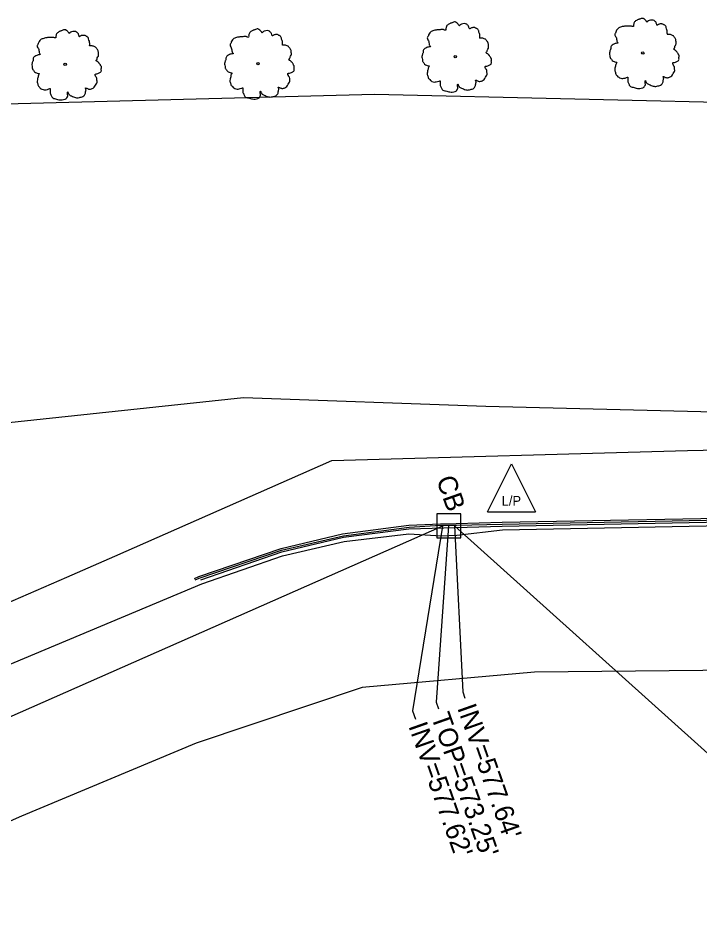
# Model space of a CAD drawing. Extents: x 2004847 to 2009016, y 1134161 to 1140101.
# Drawn here: x 2007089.2 to 2007231, y 1137199.9 to 1137390.4 of the extents above; entities that cross this region are included whole.
import ezdxf

# ---------------------------------------------------------------- set-up
doc = ezdxf.new("R2010")
doc.units = 0
for name, color, linetype in [('RD_EX_Curb', 7, 'Continuous'), ('RD_EX_DR_Inlet', 7, 'Continuous'), ('RD_EX_DR_Inlet_txCode', 7, 'Continuous'), ('RD_EX_DR_Pipe', 7, 'Continuous'), ('RD_EX_Fence_ChLk', 7, 'Continuous'), ('RD_EX_Road', 7, 'Continuous'), ('RD_EX_UT', 7, 'Continuous'), ('RD_EX_VEG', 7, 'Continuous')]:
    doc.layers.add(name, color=color, linetype=linetype)

msp = doc.modelspace()

# ---------------------------------------------------------------- linework, layer by layer
at = {"layer": 'RD_EX_Curb'}
for points in [[(2007127.18, 1137273.5), (2007144.07, 1137279.33), (2007156.92, 1137282.42), (2007170.5, 1137284.12), (2007189.88, 1137284.67), (2007250.01, 1137285.89), (2007315.36, 1137287.13), (2007381.66, 1137288.3), (2007404.53, 1137288.68)], [(2007177.1, 1137285.15), (2007180.32, 1137285.21), (2007189.9, 1137285.49), (2007250, 1137286.64), (2007315.25, 1137287.93), (2007381.58, 1137289.02), (2007404.44, 1137289.4)], [(2007177.13, 1137284.9), (2007180.38, 1137284.89), (2007189.88, 1137285.09), (2007249.99, 1137286.31), (2007315.37, 1137287.46), (2007381.58, 1137288.65), (2007404.43, 1137289.16)], [(2007125.9, 1137273.83), (2007126.8, 1137274.19), (2007143.89, 1137280.06), (2007156.69, 1137283.1), (2007170.51, 1137284.87), (2007177.1, 1137285.15)], [(2007126.05, 1137273.51), (2007126.86, 1137273.87), (2007143.98, 1137279.72), (2007156.86, 1137282.7), (2007170.53, 1137284.5), (2007177.13, 1137284.9)]]:
    msp.add_lwpolyline(points, dxfattribs=at)
at = {"layer": 'RD_EX_DR_Inlet'}
msp.add_line((2007181.31, 1137282.27), (2007181.31, 1137287.27), dxfattribs=at)
msp.add_lwpolyline([(2007181.31, 1137282.27), (2007181.31, 1137287.27), (2007176.31, 1137287.27), (2007176.31, 1137282.27)], close=True, dxfattribs=at)
at = {"layer": 'RD_EX_DR_Inlet_txCode'}
for points in [[(2007177.46, 1137284.68), (2007171.25, 1137246.25), (2007171.85, 1137244.54)], [(2007178.72, 1137284.73), (2007176.17, 1137248.09), (2007176.66, 1137246.69)], [(2007180, 1137284.75), (2007181.68, 1137250.24), (2007182.15, 1137248.92)]]:
    msp.add_lwpolyline(points, dxfattribs=at)
at = {"layer": 'RD_EX_DR_Pipe'}
for p, q in [((2007177.46, 1137284.68), (2006880.54, 1137153.79)), ((2007398.54, 1137088.15), (2007180, 1137284.75))]:
    msp.add_line(p, q, dxfattribs=at)
at = {"layer": 'RD_EX_Fence_ChLk'}
msp.add_lwpolyline([(2006679.24, 1137088.33), (2006760.68, 1137124.45), (2006840.06, 1137159.61), (2006918.41, 1137194.25), (2006994.49, 1137227.96), (2007067.38, 1137260.2), (2007099.31, 1137274.1), (2007109.34, 1137278.47), (2007154.43, 1137298.36), (2007228.48, 1137300.45), (2007306.83, 1137302.12), (2007383.88, 1137303.46)], dxfattribs=at)
at = {"layer": 'RD_EX_Road'}
for points in [[(2006977.78, 1137208.53), (2007023.41, 1137228.21), (2007083.18, 1137254.16), (2007127.4, 1137272.66), (2007144.23, 1137278.54), (2007157.04, 1137281.53), (2007170.48, 1137283.07), (2007177.18, 1137282.69), (2007180.46, 1137282.8), (2007189.97, 1137283.94), (2007250.02, 1137285.07), (2007315.48, 1137286.29), (2007381.64, 1137287.47)], [(2007347.33, 1137031.69), (2007356.56, 1137042.98), (2007358.71, 1137060.56), (2007338.63, 1137108.3), (2007311.34, 1137170.6), (2007285.8, 1137228.92), (2007261.01, 1137249.76), (2007245.66, 1137254.82), (2007196.64, 1137254.34), (2007160.77, 1137251.15), (2007126.25, 1137239.56), (2007089.93, 1137224.32), (2007043.69, 1137203.9), (2006991.12, 1137180.28), (2006988, 1137178.88)]]:
    msp.add_lwpolyline(points, dxfattribs=at)
at = {"layer": 'RD_EX_UT'}
for p, q in [((2007186.82, 1137287.69), (2007191.82, 1137297.69)), ((2007191.82, 1137297.69), (2007196.82, 1137287.69)), ((2007186.82, 1137287.69), (2007196.82, 1137287.69))]:
    msp.add_line(p, q, dxfattribs=at)
at = {"layer": 'RD_EX_VEG'}
for points in [[(2007286.19, 1137375.92), (2007274.32, 1137376.1), (2007246.66, 1137372.59), (2007163.36, 1137374.54), (2007081.16, 1137372.35), (2006996.36, 1137366.78), (2006910.64, 1137369.33), (2006829.66, 1137367.22), (2006737.12, 1137362.87)], [(2006471.18, 1137129.79), (2006480.26, 1137120.14), (2006535.33, 1137102.81), (2006642, 1137137.54), (2006697.24, 1137155.67), (2006783.81, 1137195.08), (2006842.32, 1137220.43), (2006911.16, 1137253.85), (2006998.26, 1137289.33), (2007062.47, 1137303.6), (2007136.1, 1137311.49), (2007186.51, 1137309.69), (2007295.5, 1137306.98), (2007351.72, 1137306.99), (2007387.72, 1137305.5)]]:
    msp.add_lwpolyline(points, dxfattribs=at)
for centre, radius in [((2007219.15, 1137383.17), 0.25), ((2007180.13, 1137382.41), 0.25), ((2007180.12, 1137382.39), 0.0001), ((2007219.14, 1137383.15), 0.0001), ((2007098.99, 1137380.79), 0.25), ((2007098.98, 1137380.77), 0.0001), ((2007139.09, 1137380.95), 0.25), ((2007139.08, 1137380.93), 0.0001)]:
    msp.add_circle(centre, radius, dxfattribs=at)
for points in [[(2007180.26, 1137389.58), (2007179.96, 1137389.61), (2007179.64, 1137389.51), (2007179.39, 1137389.41), (2007179.16, 1137389.33), (2007178.94, 1137389.23), (2007178.64, 1137389.06), (2007178.41, 1137388.86), (2007178.29, 1137388.61), (2007178.24, 1137388.38), (2007178.19, 1137388.11), (2007178.19, 1137387.93), (2007178.06, 1137387.91), (2007177.91, 1137387.93), (2007177.66, 1137388.01), (2007177.41, 1137388.01), (2007177.16, 1137388.01), (2007176.81, 1137387.98), (2007176.46, 1137387.98), (2007176.19, 1137387.93), (2007175.86, 1137387.88), (2007175.49, 1137387.76), (2007175.14, 1137387.63), (2007174.84, 1137387.38), (2007174.59, 1137386.91), (2007174.46, 1137386.56), (2007174.31, 1137386.31), (2007174.46, 1137385.86), (2007174.64, 1137385.51), (2007174.66, 1137385.31), (2007174.74, 1137384.88), (2007174.84, 1137384.66), (2007174.96, 1137384.46), (2007174.89, 1137384.43), (2007174.51, 1137384.38), (2007174.21, 1137384.28), (2007173.79, 1137384.06), (2007173.56, 1137383.83), (2007173.46, 1137383.51), (2007173.44, 1137383.16), (2007173.34, 1137382.96), (2007173.27, 1137382.68), (2007173.24, 1137382.61), (2007173.19, 1137382.28), (2007173.29, 1137381.83), (2007173.32, 1137381.48), (2007173.44, 1137381.26), (2007173.59, 1137381.08), (2007173.76, 1137380.83), (2007174.16, 1137380.61), (2007174.49, 1137380.51), (2007174.69, 1137380.48), (2007174.51, 1137379.98), (2007174.46, 1137379.63), (2007174.34, 1137379.23), (2007174.34, 1137379.16), (2007174.29, 1137378.69), (2007174.44, 1137378.36), (2007174.51, 1137377.99), (2007174.69, 1137377.76), (2007174.96, 1137377.46), (2007175.29, 1137377.24), (2007175.79, 1137377.11), (2007176.19, 1137377.14), (2007176.76, 1137377.31), (2007177.01, 1137377.39), (2007176.99, 1137377.21), (2007177.01, 1137376.84), (2007177.01, 1137376.41), (2007177.16, 1137376.09), (2007177.26, 1137375.81), (2007177.41, 1137375.56), (2007177.74, 1137375.34), (2007178.14, 1137375.26), (2007178.56, 1137375.11), (2007179.01, 1137375.04), (2007179.51, 1137375.01), (2007180.11, 1137375.16), (2007180.39, 1137375.29), (2007180.49, 1137375.46), (2007180.69, 1137375.84), (2007180.64, 1137376.06), (2007180.66, 1137376.66), (2007180.76, 1137376.49), (2007180.94, 1137376.14), (2007181.44, 1137375.84), (2007181.84, 1137375.66), (2007182.31, 1137375.51), (2007182.61, 1137375.44), (2007183.09, 1137375.51), (2007183.46, 1137375.59), (2007183.84, 1137375.71), (2007184.14, 1137375.99), (2007184.31, 1137376.26), (2007184.36, 1137376.54), (2007184.44, 1137376.91), (2007184.49, 1137377.09)], [(2007184.49, 1137377.09), (2007184.41, 1137377.26), (2007184.36, 1137377.51), (2007184.44, 1137377.49), (2007184.61, 1137377.44), (2007184.88, 1137377.31), (2007185.11, 1137377.24), (2007185.43, 1137377.26), (2007185.71, 1137377.36), (2007186.16, 1137377.64), (2007186.43, 1137378.11), (2007186.71, 1137378.51), (2007186.78, 1137378.83), (2007186.73, 1137379.06), (2007186.71, 1137379.56), (2007186.51, 1137379.81), (2007186.46, 1137379.93), (2007186.36, 1137380.33), (2007186.43, 1137380.38), (2007186.71, 1137380.43), (2007187.08, 1137380.56), (2007187.36, 1137380.68), (2007187.58, 1137380.86), (2007187.66, 1137381.08), (2007187.63, 1137381.48), (2007187.68, 1137381.88), (2007187.61, 1137382.03), (2007187.51, 1137382.18), (2007187.43, 1137382.38), (2007187.28, 1137382.53), (2007187.18, 1137382.68), (2007187.08, 1137382.78), (2007186.96, 1137382.93), (2007186.78, 1137383.06), (2007186.63, 1137383.11), (2007186.58, 1137383.26), (2007186.73, 1137383.46), (2007186.78, 1137383.56), (2007186.81, 1137383.78), (2007187.03, 1137384.13), (2007187.08, 1137384.53), (2007187.03, 1137384.96), (2007186.98, 1137385.23), (2007186.83, 1137385.51), (2007186.63, 1137385.76), (2007186.51, 1137385.93), (2007186.33, 1137386.06), (2007186.01, 1137386.18), (2007185.76, 1137386.23), (2007185.41, 1137386.23), (2007185.21, 1137386.28), (2007185.23, 1137386.33), (2007185.23, 1137386.48), (2007185.23, 1137386.76), (2007185.16, 1137387.21), (2007185.01, 1137387.71), (2007185.01, 1137387.73), (2007184.91, 1137387.98), (2007184.69, 1137388.18), (2007184.51, 1137388.28), (2007184.31, 1137388.41), (2007184.06, 1137388.43), (2007183.76, 1137388.43), (2007183.49, 1137388.38), (2007183.29, 1137388.28), (2007183.11, 1137388.16), (2007183.04, 1137388.31), (2007182.94, 1137388.61), (2007182.89, 1137388.76), (2007182.74, 1137388.93), (2007182.51, 1137389.13), (2007182.06, 1137389.26), (2007181.44, 1137389.18), (2007181.14, 1137388.98), (2007180.99, 1137388.81), (2007180.94, 1137388.93), (2007180.74, 1137389.13), (2007180.64, 1137389.31), (2007180.46, 1137389.43), (2007180.31, 1137389.53), (2007180.21, 1137389.58)], [(2007219.28, 1137390.34), (2007218.98, 1137390.36), (2007218.66, 1137390.26), (2007218.41, 1137390.16), (2007218.18, 1137390.09), (2007217.96, 1137389.99), (2007217.66, 1137389.81), (2007217.43, 1137389.61), (2007217.31, 1137389.36), (2007217.26, 1137389.14), (2007217.21, 1137388.86), (2007217.21, 1137388.69), (2007217.08, 1137388.66), (2007216.93, 1137388.69), (2007216.68, 1137388.76), (2007216.43, 1137388.76), (2007216.18, 1137388.76), (2007215.83, 1137388.74), (2007215.48, 1137388.74), (2007215.21, 1137388.69), (2007214.88, 1137388.64), (2007214.51, 1137388.51), (2007214.16, 1137388.39), (2007213.86, 1137388.14), (2007213.61, 1137387.66), (2007213.48, 1137387.31), (2007213.33, 1137387.06), (2007213.48, 1137386.61), (2007213.66, 1137386.26), (2007213.68, 1137386.06), (2007213.76, 1137385.64), (2007213.86, 1137385.41), (2007213.98, 1137385.21), (2007213.91, 1137385.19), (2007213.53, 1137385.14), (2007213.23, 1137385.04), (2007212.81, 1137384.81), (2007212.58, 1137384.59), (2007212.48, 1137384.26), (2007212.46, 1137383.91), (2007212.36, 1137383.71), (2007212.28, 1137383.44), (2007212.26, 1137383.36), (2007212.21, 1137383.04), (2007212.31, 1137382.59), (2007212.33, 1137382.24), (2007212.46, 1137382.01), (2007212.61, 1137381.84), (2007212.78, 1137381.59), (2007213.18, 1137381.36), (2007213.51, 1137381.26), (2007213.71, 1137381.24), (2007213.53, 1137380.74), (2007213.48, 1137380.39), (2007213.36, 1137379.99), (2007213.36, 1137379.91), (2007213.31, 1137379.44), (2007213.46, 1137379.12), (2007213.53, 1137378.74), (2007213.71, 1137378.52), (2007213.98, 1137378.22), (2007214.31, 1137377.99), (2007214.81, 1137377.87), (2007215.21, 1137377.89), (2007215.78, 1137378.07), (2007216.03, 1137378.14), (2007216.01, 1137377.97), (2007216.03, 1137377.59), (2007216.03, 1137377.17), (2007216.18, 1137376.84), (2007216.28, 1137376.57), (2007216.43, 1137376.32), (2007216.76, 1137376.09), (2007217.16, 1137376.02), (2007217.58, 1137375.87), (2007218.03, 1137375.79), (2007218.53, 1137375.77), (2007219.13, 1137375.92), (2007219.41, 1137376.04), (2007219.51, 1137376.22), (2007219.71, 1137376.59), (2007219.66, 1137376.82), (2007219.68, 1137377.42), (2007219.78, 1137377.24), (2007219.96, 1137376.89), (2007220.46, 1137376.59), (2007220.86, 1137376.42), (2007221.33, 1137376.27), (2007221.63, 1137376.19), (2007222.1, 1137376.27), (2007222.48, 1137376.34), (2007222.85, 1137376.47), (2007223.15, 1137376.74), (2007223.33, 1137377.02), (2007223.38, 1137377.29), (2007223.45, 1137377.67), (2007223.5, 1137377.84)], [(2007223.5, 1137377.84), (2007223.43, 1137378.02), (2007223.38, 1137378.27), (2007223.45, 1137378.24), (2007223.63, 1137378.19), (2007223.9, 1137378.07), (2007224.13, 1137377.99), (2007224.45, 1137378.02), (2007224.73, 1137378.12), (2007225.18, 1137378.39), (2007225.45, 1137378.87), (2007225.73, 1137379.27), (2007225.8, 1137379.59), (2007225.75, 1137379.81), (2007225.73, 1137380.31), (2007225.53, 1137380.56), (2007225.48, 1137380.69), (2007225.38, 1137381.09), (2007225.45, 1137381.14), (2007225.73, 1137381.19), (2007226.1, 1137381.31), (2007226.38, 1137381.44), (2007226.6, 1137381.61), (2007226.68, 1137381.84), (2007226.65, 1137382.24), (2007226.7, 1137382.64), (2007226.63, 1137382.79), (2007226.53, 1137382.94), (2007226.45, 1137383.14), (2007226.3, 1137383.29), (2007226.2, 1137383.44), (2007226.1, 1137383.54), (2007225.98, 1137383.69), (2007225.8, 1137383.81), (2007225.65, 1137383.86), (2007225.6, 1137384.01), (2007225.75, 1137384.21), (2007225.8, 1137384.31), (2007225.83, 1137384.54), (2007226.05, 1137384.89), (2007226.1, 1137385.29), (2007226.05, 1137385.71), (2007226, 1137385.99), (2007225.85, 1137386.26), (2007225.65, 1137386.51), (2007225.53, 1137386.69), (2007225.35, 1137386.81), (2007225.03, 1137386.94), (2007224.78, 1137386.99), (2007224.43, 1137386.99), (2007224.23, 1137387.04), (2007224.25, 1137387.09), (2007224.25, 1137387.24), (2007224.25, 1137387.51), (2007224.18, 1137387.96), (2007224.03, 1137388.46), (2007224.03, 1137388.49), (2007223.93, 1137388.74), (2007223.7, 1137388.94), (2007223.53, 1137389.04), (2007223.33, 1137389.16), (2007223.08, 1137389.19), (2007222.78, 1137389.19), (2007222.5, 1137389.14), (2007222.3, 1137389.04), (2007222.13, 1137388.91), (2007222.05, 1137389.06), (2007221.95, 1137389.36), (2007221.9, 1137389.51), (2007221.75, 1137389.69), (2007221.53, 1137389.89), (2007221.08, 1137390.01), (2007220.46, 1137389.94), (2007220.16, 1137389.74), (2007220.01, 1137389.56), (2007219.96, 1137389.69), (2007219.76, 1137389.89), (2007219.66, 1137390.06), (2007219.48, 1137390.19), (2007219.33, 1137390.29), (2007219.23, 1137390.34)], [(2007099.12, 1137387.96), (2007098.82, 1137387.98), (2007098.5, 1137387.88), (2007098.25, 1137387.78), (2007098.02, 1137387.71), (2007097.8, 1137387.61), (2007097.5, 1137387.43), (2007097.27, 1137387.23), (2007097.15, 1137386.98), (2007097.1, 1137386.76), (2007097.05, 1137386.48), (2007097.05, 1137386.31), (2007096.92, 1137386.28), (2007096.77, 1137386.31), (2007096.52, 1137386.38), (2007096.27, 1137386.38), (2007096.02, 1137386.38), (2007095.67, 1137386.36), (2007095.32, 1137386.36), (2007095.05, 1137386.31), (2007094.72, 1137386.26), (2007094.35, 1137386.13), (2007094, 1137386.01), (2007093.7, 1137385.76), (2007093.45, 1137385.28), (2007093.32, 1137384.93), (2007093.17, 1137384.68), (2007093.32, 1137384.23), (2007093.5, 1137383.88), (2007093.52, 1137383.68), (2007093.6, 1137383.26), (2007093.7, 1137383.03), (2007093.82, 1137382.83), (2007093.75, 1137382.81), (2007093.37, 1137382.76), (2007093.07, 1137382.66), (2007092.65, 1137382.43), (2007092.42, 1137382.21), (2007092.32, 1137381.88), (2007092.3, 1137381.53), (2007092.2, 1137381.33), (2007092.12, 1137381.06), (2007092.1, 1137380.98), (2007092.05, 1137380.66), (2007092.15, 1137380.21), (2007092.17, 1137379.86), (2007092.3, 1137379.63), (2007092.45, 1137379.46), (2007092.62, 1137379.21), (2007093.02, 1137378.99), (2007093.35, 1137378.89), (2007093.55, 1137378.86), (2007093.37, 1137378.36), (2007093.32, 1137378.01), (2007093.2, 1137377.61), (2007093.2, 1137377.54), (2007093.15, 1137377.06), (2007093.3, 1137376.74), (2007093.37, 1137376.36), (2007093.55, 1137376.14), (2007093.82, 1137375.84), (2007094.15, 1137375.61), (2007094.65, 1137375.49), (2007095.05, 1137375.51), (2007095.62, 1137375.69), (2007095.87, 1137375.76), (2007095.85, 1137375.59), (2007095.87, 1137375.21), (2007095.87, 1137374.79), (2007096.02, 1137374.46), (2007096.12, 1137374.19), (2007096.27, 1137373.94), (2007096.6, 1137373.71), (2007097, 1137373.64), (2007097.42, 1137373.49), (2007097.87, 1137373.41), (2007098.37, 1137373.39), (2007098.97, 1137373.54), (2007099.24, 1137373.66), (2007099.34, 1137373.84), (2007099.54, 1137374.21), (2007099.49, 1137374.44), (2007099.52, 1137375.04), (2007099.62, 1137374.86), (2007099.79, 1137374.51), (2007100.29, 1137374.21), (2007100.69, 1137374.04), (2007101.17, 1137373.89), (2007101.47, 1137373.81), (2007101.94, 1137373.89), (2007102.32, 1137373.96), (2007102.69, 1137374.09), (2007102.99, 1137374.36), (2007103.17, 1137374.64), (2007103.22, 1137374.91), (2007103.29, 1137375.29), (2007103.34, 1137375.46)], [(2007103.34, 1137375.46), (2007103.27, 1137375.64), (2007103.22, 1137375.89), (2007103.29, 1137375.86), (2007103.47, 1137375.81), (2007103.74, 1137375.69), (2007103.97, 1137375.61), (2007104.29, 1137375.64), (2007104.57, 1137375.74), (2007105.02, 1137376.01), (2007105.29, 1137376.49), (2007105.57, 1137376.89), (2007105.64, 1137377.21), (2007105.59, 1137377.44), (2007105.57, 1137377.94), (2007105.37, 1137378.19), (2007105.32, 1137378.31), (2007105.22, 1137378.71), (2007105.29, 1137378.76), (2007105.57, 1137378.81), (2007105.94, 1137378.94), (2007106.22, 1137379.06), (2007106.44, 1137379.24), (2007106.52, 1137379.46), (2007106.49, 1137379.86), (2007106.54, 1137380.26), (2007106.47, 1137380.41), (2007106.37, 1137380.56), (2007106.29, 1137380.76), (2007106.14, 1137380.91), (2007106.04, 1137381.06), (2007105.94, 1137381.16), (2007105.82, 1137381.31), (2007105.64, 1137381.43), (2007105.49, 1137381.48), (2007105.44, 1137381.63), (2007105.59, 1137381.83), (2007105.64, 1137381.93), (2007105.67, 1137382.16), (2007105.89, 1137382.51), (2007105.94, 1137382.91), (2007105.89, 1137383.33), (2007105.84, 1137383.61), (2007105.69, 1137383.88), (2007105.49, 1137384.13), (2007105.37, 1137384.31), (2007105.19, 1137384.43), (2007104.87, 1137384.56), (2007104.62, 1137384.61), (2007104.27, 1137384.61), (2007104.07, 1137384.66), (2007104.09, 1137384.71), (2007104.09, 1137384.86), (2007104.09, 1137385.13), (2007104.02, 1137385.58), (2007103.87, 1137386.08), (2007103.87, 1137386.11), (2007103.77, 1137386.36), (2007103.54, 1137386.56), (2007103.37, 1137386.66), (2007103.17, 1137386.78), (2007102.92, 1137386.81), (2007102.62, 1137386.81), (2007102.34, 1137386.76), (2007102.14, 1137386.66), (2007101.97, 1137386.53), (2007101.89, 1137386.68), (2007101.79, 1137386.98), (2007101.74, 1137387.13), (2007101.59, 1137387.31), (2007101.37, 1137387.51), (2007100.92, 1137387.63), (2007100.29, 1137387.56), (2007099.99, 1137387.36), (2007099.84, 1137387.18), (2007099.79, 1137387.31), (2007099.59, 1137387.51), (2007099.49, 1137387.68), (2007099.32, 1137387.81), (2007099.17, 1137387.91), (2007099.07, 1137387.96)], [(2007139.22, 1137388.12), (2007138.93, 1137388.15), (2007138.6, 1137388.05), (2007138.35, 1137387.95), (2007138.13, 1137387.87), (2007137.9, 1137387.77), (2007137.6, 1137387.6), (2007137.38, 1137387.4), (2007137.25, 1137387.15), (2007137.2, 1137386.92), (2007137.15, 1137386.65), (2007137.15, 1137386.47), (2007137.03, 1137386.45), (2007136.88, 1137386.47), (2007136.63, 1137386.55), (2007136.38, 1137386.55), (2007136.13, 1137386.55), (2007135.78, 1137386.52), (2007135.43, 1137386.52), (2007135.15, 1137386.47), (2007134.83, 1137386.42), (2007134.45, 1137386.3), (2007134.1, 1137386.17), (2007133.8, 1137385.92), (2007133.55, 1137385.45), (2007133.43, 1137385.1), (2007133.28, 1137384.85), (2007133.43, 1137384.4), (2007133.6, 1137384.05), (2007133.63, 1137383.85), (2007133.7, 1137383.42), (2007133.8, 1137383.2), (2007133.93, 1137383), (2007133.85, 1137382.97), (2007133.48, 1137382.92), (2007133.18, 1137382.82), (2007132.75, 1137382.6), (2007132.53, 1137382.37), (2007132.43, 1137382.05), (2007132.4, 1137381.7), (2007132.3, 1137381.5), (2007132.23, 1137381.22), (2007132.2, 1137381.15), (2007132.15, 1137380.82), (2007132.25, 1137380.37), (2007132.28, 1137380.02), (2007132.4, 1137379.8), (2007132.55, 1137379.62), (2007132.73, 1137379.37), (2007133.13, 1137379.15), (2007133.45, 1137379.05), (2007133.65, 1137379.02), (2007133.48, 1137378.52), (2007133.43, 1137378.17), (2007133.3, 1137377.77), (2007133.3, 1137377.7), (2007133.25, 1137377.23), (2007133.4, 1137376.9), (2007133.48, 1137376.53), (2007133.65, 1137376.3), (2007133.93, 1137376), (2007134.25, 1137375.78), (2007134.75, 1137375.65), (2007135.15, 1137375.68), (2007135.73, 1137375.85), (2007135.98, 1137375.93), (2007135.95, 1137375.75), (2007135.98, 1137375.38), (2007135.98, 1137374.95), (2007136.13, 1137374.63), (2007136.23, 1137374.35), (2007136.38, 1137374.1), (2007136.7, 1137373.88), (2007137.1, 1137373.8), (2007137.53, 1137373.65), (2007137.98, 1137373.58), (2007138.48, 1137373.55), (2007139.08, 1137373.7), (2007139.35, 1137373.83), (2007139.45, 1137374), (2007139.65, 1137374.38), (2007139.6, 1137374.6), (2007139.62, 1137375.2), (2007139.72, 1137375.03), (2007139.9, 1137374.68), (2007140.4, 1137374.38), (2007140.8, 1137374.2), (2007141.27, 1137374.05), (2007141.57, 1137373.98), (2007142.05, 1137374.05), (2007142.42, 1137374.13), (2007142.8, 1137374.25), (2007143.1, 1137374.53), (2007143.27, 1137374.8), (2007143.32, 1137375.08), (2007143.4, 1137375.45), (2007143.45, 1137375.63)], [(2007143.45, 1137375.63), (2007143.37, 1137375.8), (2007143.32, 1137376.05), (2007143.4, 1137376.03), (2007143.57, 1137375.98), (2007143.85, 1137375.85), (2007144.07, 1137375.78), (2007144.4, 1137375.8), (2007144.67, 1137375.9), (2007145.12, 1137376.18), (2007145.4, 1137376.65), (2007145.67, 1137377.05), (2007145.75, 1137377.37), (2007145.7, 1137377.6), (2007145.67, 1137378.1), (2007145.47, 1137378.35), (2007145.42, 1137378.47), (2007145.32, 1137378.87), (2007145.4, 1137378.92), (2007145.67, 1137378.97), (2007146.05, 1137379.1), (2007146.32, 1137379.22), (2007146.55, 1137379.4), (2007146.62, 1137379.62), (2007146.6, 1137380.02), (2007146.65, 1137380.42), (2007146.57, 1137380.57), (2007146.47, 1137380.72), (2007146.4, 1137380.92), (2007146.25, 1137381.07), (2007146.15, 1137381.22), (2007146.05, 1137381.32), (2007145.92, 1137381.47), (2007145.75, 1137381.6), (2007145.6, 1137381.65), (2007145.55, 1137381.8), (2007145.7, 1137382), (2007145.75, 1137382.1), (2007145.77, 1137382.32), (2007146, 1137382.67), (2007146.05, 1137383.07), (2007146, 1137383.5), (2007145.95, 1137383.77), (2007145.8, 1137384.05), (2007145.6, 1137384.3), (2007145.47, 1137384.47), (2007145.3, 1137384.6), (2007144.97, 1137384.72), (2007144.72, 1137384.77), (2007144.37, 1137384.77), (2007144.17, 1137384.82), (2007144.2, 1137384.87), (2007144.2, 1137385.02), (2007144.2, 1137385.3), (2007144.12, 1137385.75), (2007143.97, 1137386.25), (2007143.97, 1137386.27), (2007143.87, 1137386.52), (2007143.65, 1137386.72), (2007143.47, 1137386.82), (2007143.27, 1137386.95), (2007143.02, 1137386.97), (2007142.72, 1137386.97), (2007142.45, 1137386.92), (2007142.25, 1137386.82), (2007142.07, 1137386.7), (2007142, 1137386.85), (2007141.9, 1137387.15), (2007141.85, 1137387.3), (2007141.7, 1137387.47), (2007141.47, 1137387.67), (2007141.02, 1137387.8), (2007140.4, 1137387.72), (2007140.1, 1137387.52), (2007139.95, 1137387.35), (2007139.9, 1137387.47), (2007139.7, 1137387.67), (2007139.6, 1137387.85), (2007139.42, 1137387.97), (2007139.27, 1137388.07), (2007139.17, 1137388.12)]]:
    msp.add_spline(points, degree=3, dxfattribs=at)

# ---------------------------------------------------------------- texts
at = {"layer": 'RD_EX_DR_Inlet_txCode'}
for s, p in [('CB', (2007176.14, 1137294.41)), ("TOP=573.25'", (2007175.06, 1137245.09)), ("INV=577.64'", (2007180.5, 1137246.89)), ("INV=577.62'", (2007170.34, 1137243.12))]:
    msp.add_text(s, height=4, rotation=289.4494, dxfattribs=at).set_placement(p)
at = {"layer": 'RD_EX_UT'}
msp.add_text('L/P', height=2, dxfattribs=at).set_placement((2007189.81, 1137288.97))

doc.saveas('drawing.dxf')
